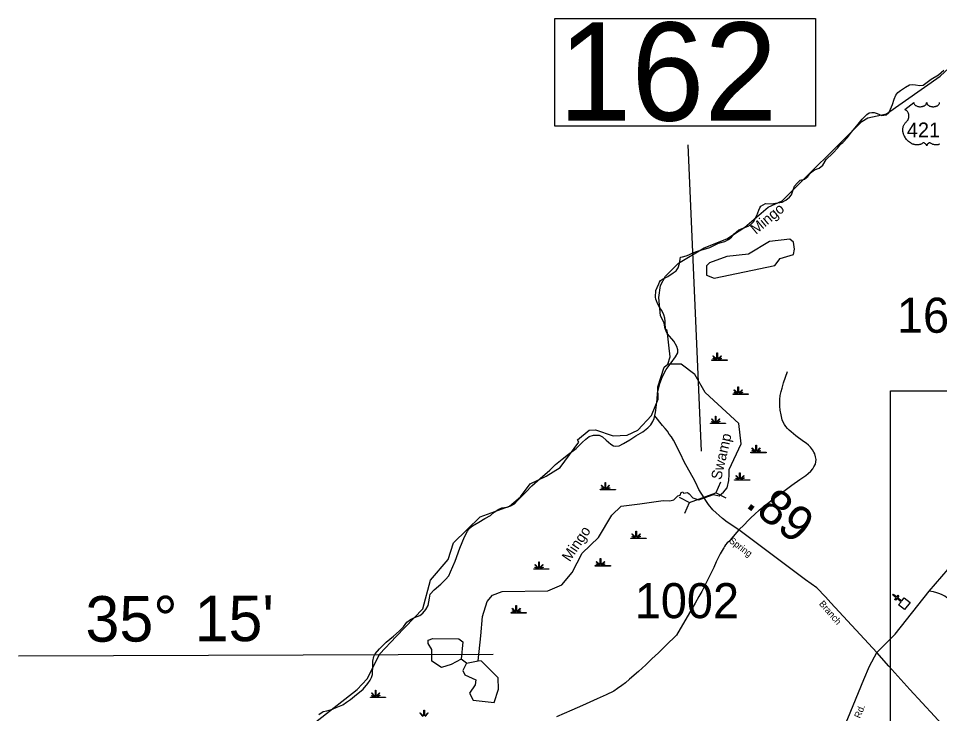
# Model space of a CAD drawing. Extents: x 2093524 to 2270757, y 289120 to 570408.
# Drawn here: x 2110397 to 2123530, y 545096 to 555012 of the extents above; entities that cross this region are included whole.
import ezdxf

# ---------------------------------------------------------------- set-up
doc = ezdxf.new("R2010")
doc.units = 0
for name, color, linetype in [('Exist Boundary Political CountyLine', 7, 'Continuous'), ('Exist Cultural Church CELL', 7, 'Continuous'), ('Exist Hydrographic Creek Single Shore', 7, 'Continuous'), ('Exist Hydrographic Misc Water Feature', 7, 'Continuous'), ('Exist Hydrographic Pond Under 1500 Sq Ft', 7, 'Continuous'), ('Exist Hydrographic Swamp CELL', 7, 'Continuous'), ('Exist Hydrographic Swamp Label', 7, 'Continuous'), ('Exist Road Non-System Type 51', 7, 'Continuous'), ('Exist Road Primary US Shield CELL', 7, 'Continuous'), ('Exist Road Primary US Shield Number Label', 7, 'Continuous'), ('Exist Road Secondary Mileage Hundredths English Label', 7, 'Continuous'), ('Exist Road Secondary Structure Culvert CELL', 7, 'Continuous'), ('Exist Road Secondary Structure Standard Bridge Number Label', 7, 'Continuous'), ('Exist Road Secondary Type 51 Attributed', 7, 'Continuous'), ('Exist Road Secondary Type 51 Label', 7, 'Continuous'), ('Exist Road Secondary Type 51 Number Label', 7, 'Continuous'), ('Map Preparation Inset Cut Line', 7, 'Continuous'), ('Map Preparation Longitude Latitude Label', 7, 'Continuous'), ('Map Preparation Longitude Latitude Lines', 7, 'Continuous')]:
    doc.layers.add(name, color=color, linetype=linetype)

msp = doc.modelspace()

# ---------------------------------------------------------------- linework, layer by layer
at = {"layer": 'Exist Boundary Political CountyLine'}
for points in [[(2119599, 550783), (2119568, 550844), (2119543, 550885), (2119508, 550947), (2119492, 550982), (2119485, 551009), (2119480, 551038), (2119487, 551129), (2119506, 551176), (2119526, 551224), (2119536, 551250), (2119552, 551274), (2119578, 551292), (2119654, 551331), (2119732, 551385), (2119774, 551411), (2119802, 551455), (2119821, 551515), (2119830, 551577), (2119838, 551607), (2119867, 551612), (2119916, 551624), (2119956, 551639), (2120012, 551666), (2120081, 551690), (2120254, 551745), (2120376, 551804), (2120470, 551830), (2120522, 551857), (2120562, 551892), (2120603, 551940), (2120667, 551996), (2120740, 552025), (2120800, 552050), (2120835, 552067), (2120878, 552112), (2120925, 552199), (2120955, 552279), (2120966, 552310), (2120982, 552334), (2121047, 552373), (2121131, 552369), (2121287, 552390), (2121336, 552417), (2121388, 552460), (2121417, 552493), (2121432, 552539), (2121464, 552617), (2121498, 552664), (2121544, 552706), (2121604, 552720), (2121651, 552758), (2121689, 552809), (2121746, 552851), (2121812, 552876), (2121864, 552919), (2121911, 552997), (2122006, 553090), (2122080, 553166), (2122116, 553217), (2122152, 553244), (2122217, 553312), (2122270, 553386), (2122348, 553481), (2122426, 553576), (2122492, 553642), (2122528, 553665), (2122564, 553672), (2122598, 553672), (2122640, 553655), (2122708, 553629), (2122767, 553638), (2122805, 553669), (2122828, 553716), (2122858, 553784), (2122883, 553860), (2122908, 553919), (2122934, 553955), (2122974, 553984), (2123046, 554031), (2123101, 554063), (2123139, 554071), (2123188, 554066), (2123250, 554057), (2123296, 554060), (2123410, 554145), (2123514, 554208), (2123589, 554275)], [(2119622, 550600), (2119616, 550653), (2119616, 550694), (2119612, 550734), (2119599, 550783)], [(2114678, 545083), (2114742, 545126), (2114796, 545137), (2114860, 545153), (2114928, 545183), (2115022, 545222), (2115076, 545258), (2115134, 545295), (2115187, 545344), (2115312, 545446), (2115381, 545527), (2115414, 545575), (2115433, 545609), (2115443, 545654), (2115448, 545789), (2115452, 545843), (2115464, 545911), (2115484, 545947), (2115545, 546021), (2115642, 546117), (2115746, 546199), (2115824, 546273), (2115887, 546336), (2115935, 546401), (2115987, 546436), (2116044, 546466), (2116118, 546495), (2116163, 546528), (2116208, 546581), (2116239, 546636), (2116260, 546742), (2116267, 546800), (2116323, 546860), (2116418, 546943), (2116488, 547007), (2116534, 547060), (2116559, 547116), (2116622, 547268), (2116691, 547455), (2116757, 547619), (2116802, 547698), (2116825, 547737), (2116870, 547776), (2116960, 547826), (2117049, 547877), (2117128, 547923), (2117180, 547969), (2117248, 548014), (2117290, 548033), (2117363, 548040), (2117418, 548061), (2117468, 548086), (2117512, 548138), (2117584, 548208), (2117629, 548255), (2117716, 548343), (2117835, 548450), (2117973, 548566), (2118055, 548648), (2118148, 548723), (2118240, 548798), (2118351, 548878), (2118433, 548962), (2118486, 549011), (2118536, 549050), (2118595, 549066), (2118646, 549067), (2118678, 549069), (2118723, 549046), (2118779, 548995), (2118841, 548941), (2118882, 548916), (2118914, 548911), (2118964, 548915), (2119025, 548949), (2119112, 549003), (2119200, 549056), (2119300, 549117), (2119370, 549173), (2119412, 549213), (2119443, 549261), (2119460, 549305), (2119482, 549392), (2119504, 549576), (2119508, 549668), (2119541, 549805), (2119579, 549903), (2119633, 550006), (2119703, 550098), (2119765, 550185), (2119800, 550244), (2119796, 550285), (2119783, 550334), (2119742, 550407), (2119652, 550511), (2119633, 550545), (2119622, 550600)]]:
    msp.add_lwpolyline(points, dxfattribs=at)
at = {"layer": 'Exist Cultural Church CELL'}
msp.add_lwpolyline([(2122946, 546646), (2122981, 546691), (2122921, 546738), (2122901, 546713), (2122889, 546723), (2122909, 546748), (2122862, 546786), (2122872, 546798), (2122919, 546761), (2122939, 546786), (2122951, 546776), (2122931, 546751), (2122991, 546704), (2123027, 546749), (2123110, 546683), (2123029, 546580)], close=True, dxfattribs=at)
at = {"layer": 'Exist Hydrographic Creek Single Shore'}
for points in [[(2120173, 548173), (2120305, 548219), (2120389, 548204), (2120451, 548255), (2120503, 548314), (2120527, 548421), (2120532, 548505), (2120532, 548580), (2120701, 548943), (2120667, 549236), (2120190, 549675), (2120039, 549931), (2119847, 550079), (2119655, 550080)], [(2116989, 546203), (2117012, 546479), (2117078, 546694), (2117154, 546787), (2117295, 546837), (2117945, 546847), (2118144, 546931), (2118294, 547109), (2118434, 547385), (2118666, 547610), (2118856, 547928), (2118989, 548053), (2119256, 548087), (2119589, 548134), (2119684, 548131), (2119740, 548144), (2119761, 548162), (2119800, 548201), (2119830, 548213), (2119847, 548250), (2119870, 548258), (2119881, 548240), (2119937, 548251), (2119959, 548233), (2120010, 548175), (2120098, 548147), (2120173, 548173)]]:
    msp.add_lwpolyline(points, dxfattribs=at)
at = {"layer": 'Exist Hydrographic Misc Water Feature'}
for p, q in [((2116951, 545847), (2116989, 546203)), ((2116784, 545814), (2116709, 545871))]:
    msp.add_line(p, q, dxfattribs=at)
for points in [[(2119655, 550080), (2119688, 550187), (2119645, 550562), (2119619, 550579), (2119602, 550671), (2119552, 550771), (2119526, 551031), (2119550, 551204), (2119624, 551337), (2119807, 551523), (2120173, 551739), (2120497, 551867), (2120755, 552036), (2121086, 552318), (2121286, 552412), (2122422, 553541), (2122506, 553592), (2122772, 553652), (2123536, 554188), (2123727, 554364), (2123925, 554639)], [(2118369, 549000), (2118535, 549141), (2118626, 549143), (2118877, 549059), (2119076, 549068), (2119226, 549137), (2119425, 549346), (2119516, 549581), (2119515, 549755), (2119605, 550038), (2119655, 550080)], [(2115782, 546198), (2116163, 546591), (2116270, 546999), (2116526, 547292), (2116601, 547533), (2116981, 547903), (2117398, 548055), (2117556, 548187), (2117695, 548371), (2117921, 548481), (2118120, 548608), (2118385, 548967), (2118369, 549000)], [(2114581, 544861), (2114614, 544962), (2115227, 545439), (2115369, 545590), (2115550, 545947), (2115782, 546198)]]:
    msp.add_lwpolyline(points, dxfattribs=at)
at = {"layer": 'Exist Hydrographic Pond Under 1500 Sq Ft'}
msp.add_line((2116784, 545814), (2116951, 545847), dxfattribs=at)
for points in [[(2120316, 551307), (2121182, 551486), (2121256, 551586), (2121448, 551645), (2121464, 551720), (2121447, 551822), (2121397, 551862), (2121105, 551829), (2120806, 551651), (2120498, 551618), (2120248, 551524), (2120207, 551483), (2120208, 551348), (2120316, 551307)], [(2116709, 545871), (2116567, 545795), (2116427, 545752), (2116293, 545844), (2116291, 546011), (2116241, 546094), (2116241, 546143), (2116307, 546168), (2116675, 546161), (2116733, 546120), (2116709, 545871)], [(2116784, 545814), (2116735, 545713), (2116760, 545647), (2116919, 545578), (2116911, 545506), (2116828, 545387), (2116879, 545287), (2117179, 545255)], [(2117179, 545255), (2117244, 545447), (2117236, 545605), (2117001, 545846), (2116951, 545847)]]:
    msp.add_lwpolyline(points, dxfattribs=at)
at = {"layer": 'Exist Hydrographic Swamp CELL'}
for points in [[(2120285, 550141), (2120338, 550141), (2120340, 550144), (2120301, 550159), (2120304, 550164), (2120342, 550149), (2120344, 550152), (2120299, 550196), (2120304, 550201), (2120350, 550156), (2120356, 550158), (2120356, 550241), (2120363, 550241), (2120363, 550158), (2120369, 550156), (2120415, 550201), (2120420, 550196), (2120375, 550152), (2120377, 550148), (2120418, 550167), (2120421, 550162), (2120380, 550144), (2120381, 550141), (2120502, 550141), (2120502, 550134), (2120285, 550134)], [(2120585, 549656), (2120638, 549656), (2120640, 549659), (2120602, 549674), (2120605, 549679), (2120642, 549664), (2120644, 549666), (2120599, 549711), (2120605, 549716), (2120650, 549671), (2120656, 549673), (2120656, 549756), (2120663, 549756), (2120663, 549673), (2120670, 549671), (2120715, 549716), (2120720, 549711), (2120676, 549666), (2120678, 549663), (2120719, 549681), (2120721, 549676), (2120680, 549659), (2120682, 549656), (2120803, 549656), (2120803, 549649), (2120585, 549649)], [(2120262, 549240), (2120314, 549240), (2120316, 549243), (2120278, 549258), (2120281, 549264), (2120319, 549248), (2120320, 549251), (2120276, 549295), (2120281, 549300), (2120326, 549255), (2120333, 549257), (2120333, 549340), (2120340, 549340), (2120340, 549257), (2120346, 549255), (2120392, 549300), (2120397, 549295), (2120352, 549251), (2120354, 549247), (2120395, 549266), (2120398, 549261), (2120357, 549243), (2120358, 549240), (2120479, 549240), (2120479, 549233), (2120262, 549233)], [(2120839, 548824), (2120892, 548824), (2120894, 548828), (2120856, 548843), (2120859, 548848), (2120896, 548832), (2120898, 548835), (2120854, 548879), (2120859, 548885), (2120904, 548839), (2120910, 548841), (2120910, 548924), (2120918, 548924), (2120918, 548841), (2120924, 548839), (2120969, 548885), (2120974, 548879), (2120930, 548835), (2120932, 548831), (2120973, 548850), (2120975, 548845), (2120934, 548827), (2120936, 548824), (2121057, 548824), (2121057, 548817), (2120839, 548817)], [(2120608, 548431), (2120661, 548431), (2120663, 548435), (2120625, 548450), (2120628, 548455), (2120665, 548439), (2120667, 548442), (2120623, 548487), (2120628, 548492), (2120673, 548446), (2120679, 548449), (2120679, 548532), (2120687, 548532), (2120687, 548449), (2120693, 548446), (2120738, 548492), (2120743, 548487), (2120699, 548442), (2120701, 548439), (2120742, 548457), (2120744, 548452), (2120703, 548434), (2120705, 548431), (2120826, 548431), (2120826, 548424), (2120608, 548424)], [(2118691, 548293), (2118744, 548293), (2118746, 548296), (2118707, 548311), (2118710, 548316), (2118748, 548301), (2118750, 548304), (2118705, 548348), (2118710, 548353), (2118756, 548308), (2118762, 548310), (2118762, 548393), (2118769, 548393), (2118769, 548310), (2118775, 548308), (2118821, 548353), (2118826, 548348), (2118781, 548304), (2118783, 548300), (2118824, 548319), (2118827, 548313), (2118786, 548296), (2118787, 548293), (2118908, 548293), (2118908, 548286), (2118691, 548286)], [(2119130, 547600), (2119183, 547600), (2119185, 547603), (2119146, 547618), (2119149, 547623), (2119187, 547608), (2119189, 547610), (2119144, 547655), (2119149, 547660), (2119194, 547615), (2119201, 547617), (2119201, 547700), (2119208, 547700), (2119208, 547617), (2119214, 547615), (2119260, 547660), (2119265, 547655), (2119220, 547610), (2119222, 547607), (2119263, 547625), (2119266, 547620), (2119225, 547603), (2119226, 547600), (2119347, 547600), (2119347, 547593), (2119130, 547593)], [(2117744, 547161), (2117796, 547161), (2117798, 547164), (2117760, 547179), (2117763, 547184), (2117801, 547169), (2117802, 547172), (2117758, 547216), (2117763, 547221), (2117808, 547176), (2117815, 547178), (2117815, 547261), (2117822, 547261), (2117822, 547178), (2117828, 547176), (2117874, 547221), (2117879, 547216), (2117834, 547172), (2117836, 547168), (2117877, 547187), (2117880, 547182), (2117839, 547164), (2117840, 547161), (2117961, 547161), (2117961, 547154), (2117744, 547154)], [(2118622, 547207), (2118674, 547207), (2118676, 547211), (2118638, 547225), (2118641, 547231), (2118679, 547215), (2118680, 547218), (2118636, 547262), (2118641, 547267), (2118686, 547222), (2118693, 547224), (2118693, 547307), (2118700, 547307), (2118700, 547224), (2118706, 547222), (2118751, 547267), (2118757, 547262), (2118712, 547218), (2118714, 547214), (2118755, 547233), (2118758, 547228), (2118717, 547210), (2118718, 547207), (2118839, 547207), (2118839, 547200), (2118622, 547200)], [(2117420, 546537), (2117473, 546537), (2117475, 546541), (2117437, 546556), (2117440, 546561), (2117477, 546545), (2117479, 546548), (2117435, 546592), (2117440, 546598), (2117485, 546552), (2117491, 546554), (2117491, 546637), (2117499, 546637), (2117499, 546554), (2117505, 546552), (2117550, 546598), (2117555, 546592), (2117511, 546548), (2117513, 546544), (2117554, 546563), (2117556, 546558), (2117515, 546540), (2117517, 546537), (2117638, 546537), (2117638, 546530), (2117420, 546530)], [(2115415, 545331), (2115468, 545332), (2115470, 545335), (2115431, 545350), (2115434, 545355), (2115472, 545339), (2115474, 545342), (2115429, 545387), (2115434, 545392), (2115480, 545346), (2115486, 545349), (2115486, 545432), (2115493, 545432), (2115493, 545349), (2115499, 545346), (2115545, 545392), (2115550, 545387), (2115505, 545342), (2115507, 545339), (2115548, 545357), (2115551, 545352), (2115510, 545334), (2115511, 545332), (2115632, 545331), (2115632, 545324), (2115415, 545324)]]:
    msp.add_lwpolyline(points, close=True, dxfattribs=at)
for points in [[(2116177, 545062), (2116177, 545145), (2116185, 545145), (2116185, 545062)], [(2116165, 545055), (2116121, 545100), (2116126, 545105), (2116171, 545059)], [(2116191, 545059), (2116236, 545105), (2116241, 545100), (2116197, 545055)]]:
    msp.add_lwpolyline(points, dxfattribs=at)
at = {"layer": 'Exist Road Non-System Type 51'}
for points in [[(2120669, 547717), (2120746, 547789), (2120801, 547848), (2120842, 547891), (2120889, 547938), (2120964, 548001), (2121034, 548060), (2121188, 548178), (2121290, 548256), (2121422, 548352), (2121539, 548433), (2121622, 548492), (2121657, 548519), (2121694, 548554), (2121722, 548588), (2121739, 548617), (2121760, 548655), (2121768, 548687), (2121769, 548721), (2121762, 548757), (2121751, 548801), (2121737, 548827), (2121720, 548860), (2121692, 548894), (2121661, 548923), (2121630, 548951), (2121592, 548978), (2121480, 549058), (2121413, 549116), (2121385, 549140), (2121364, 549163), (2121340, 549189), (2121319, 549218), (2121298, 549254), (2121286, 549288), (2121270, 549359), (2121257, 549425), (2121254, 549479), (2121253, 549531), (2121254, 549575), (2121257, 549631), (2121271, 549691), (2121284, 549740), (2121307, 549814), (2121333, 549895), (2121362, 549977)], [(2120669, 547717), (2120560, 547587), (2120534, 547556), (2120503, 547530), (2120480, 547501), (2120464, 547481), (2120452, 547459), (2120443, 547446), (2120402, 547374), (2120377, 547329), (2120346, 547260), (2120310, 547180), (2120256, 547065), (2120214, 546982), (2120183, 546923), (2120141, 546840), (2120098, 546765), (2120044, 546670), (2119932, 546478), (2119777, 546216), (2119629, 546066), (2119521, 545964), (2119428, 545876), (2119340, 545794), (2119238, 545696), (2119110, 545588), (2119051, 545533), (2118998, 545496), (2118939, 545454), (2118886, 545417), (2118777, 545363), (2118646, 545306), (2118438, 545214), (2118287, 545147), (2118067, 545049)], [(2124409, 546090), (2124380, 546124), (2124329, 546175), (2124296, 546204), (2124251, 546235), (2124188, 546298), (2124158, 546323), (2124089, 546380), (2124032, 546429), (2123903, 546534), (2123786, 546626), (2123726, 546681), (2123684, 546716), (2123653, 546737), (2123631, 546753), (2123605, 546770), (2123568, 546791), (2123532, 546805), (2123490, 546820), (2123445, 546835), (2123383, 546842)]]:
    msp.add_lwpolyline(points, dxfattribs=at)
at = {"layer": 'Exist Road Primary US Shield CELL'}
msp.add_lwpolyline([(2123535, 553217), (2123516, 553212), (2123509, 553210), (2123501, 553209), (2123493, 553208), (2123486, 553208), (2123476, 553208), (2123466, 553208), (2123456, 553210), (2123447, 553212), (2123436, 553215), (2123427, 553219), (2123418, 553223), (2123402, 553233), (2123397, 553236), (2123395, 553236), (2123388, 553237), (2123383, 553235), (2123377, 553233), (2123373, 553231), (2123368, 553228), (2123365, 553225), (2123360, 553221), (2123357, 553217), (2123355, 553215), (2123351, 553208), (2123349, 553204), (2123347, 553200), (2123346, 553194), (2123344, 553202), (2123341, 553207), (2123339, 553212), (2123336, 553216), (2123331, 553221), (2123327, 553225), (2123322, 553229), (2123317, 553232), (2123313, 553234), (2123309, 553235), (2123305, 553236), (2123301, 553237), (2123298, 553237), (2123294, 553236), (2123288, 553231), (2123282, 553228), (2123276, 553224), (2123269, 553220), (2123264, 553218), (2123258, 553215), (2123250, 553213), (2123242, 553211), (2123234, 553209), (2123227, 553208), (2123220, 553207), (2123213, 553207), (2123205, 553207), (2123199, 553208), (2123191, 553208), (2123181, 553210), (2123173, 553212), (2123165, 553214), (2123156, 553217), (2123146, 553220), (2123135, 553225), (2123127, 553230), (2123114, 553237), (2123099, 553247), (2123087, 553257), (2123079, 553264), (2123067, 553277), (2123060, 553285), (2123048, 553299), (2123041, 553310), (2123037, 553318), (2123030, 553330), (2123026, 553338), (2123021, 553349), (2123017, 553360), (2123014, 553370), (2123012, 553376), (2123010, 553387), (2123008, 553395), (2123007, 553405), (2123006, 553417), (2123006, 553427), (2123006, 553436), (2123007, 553446), (2123009, 553457), (2123011, 553466), (2123013, 553472), (2123016, 553480), (2123019, 553489), (2123023, 553498), (2123028, 553505), (2123033, 553513), (2123038, 553519), (2123044, 553526), (2123051, 553533), (2123057, 553538), (2123065, 553545), (2123069, 553549), (2123073, 553556), (2123077, 553561), (2123080, 553566), (2123084, 553574), (2123086, 553580), (2123089, 553588), (2123091, 553594), (2123092, 553602), (2123093, 553610), (2123094, 553619), (2123093, 553626), (2123092, 553635), (2123091, 553644), (2123089, 553651), (2123086, 553660), (2123083, 553666), (2123078, 553674), (2123072, 553682), (2123067, 553689), (2123061, 553694), (2123055, 553698), (2123050, 553702), (2123044, 553706), (2123037, 553709), (2123033, 553711), (2123162, 553813), (2123162, 553808), (2123164, 553802), (2123165, 553798), (2123168, 553792), (2123172, 553785), (2123179, 553778), (2123187, 553771), (2123192, 553768), (2123201, 553763), (2123211, 553759), (2123222, 553756), (2123233, 553754), (2123246, 553752), (2123258, 553752), (2123271, 553753), (2123286, 553756), (2123292, 553758), (2123300, 553760), (2123307, 553763), (2123314, 553767), (2123321, 553771), (2123325, 553775), (2123332, 553781), (2123338, 553788), (2123340, 553792), (2123342, 553795), (2123345, 553803), (2123345, 553806), (2123346, 553814), (2123346, 553808), (2123347, 553804), (2123348, 553800), (2123350, 553796), (2123352, 553791), (2123355, 553786), (2123361, 553780), (2123365, 553776), (2123368, 553774), (2123377, 553768), (2123387, 553762), (2123392, 553760), (2123397, 553758), (2123404, 553756), (2123410, 553755), (2123417, 553754), (2123424, 553753), (2123431, 553752), (2123436, 553752), (2123443, 553752), (2123450, 553752), (2123457, 553753), (2123464, 553754), (2123470, 553756), (2123477, 553758), (2123484, 553760), (2123491, 553763), (2123499, 553767), (2123505, 553771), (2123510, 553775), (2123515, 553780), (2123521, 553786), (2123524, 553791), (2123526, 553795), (2123528, 553800), (2123529, 553805), (2123530, 553810), (2123530, 553814)], dxfattribs=at)
at = {"layer": 'Exist Road Secondary Structure Culvert CELL'}
for p, q in [((2120407, 548396), (2120340, 548243)), ((2119818, 548184), (2119967, 548109)), ((2119967, 548109), (2120340, 548243)), ((2120489, 548168), (2120340, 548243)), ((2119900, 547957), (2119967, 548109))]:
    msp.add_line(p, q, dxfattribs=at)
at = {"layer": 'Exist Road Secondary Structure Standard Bridge Number Label'}
msp.add_line((2120136, 548839), (2119948, 553207), dxfattribs=at)
msp.add_lwpolyline([(2118043, 555012), (2121759, 555012), (2121759, 553475), (2118043, 553475)], close=True, dxfattribs=at)
at = {"layer": 'Exist Road Secondary Type 51 Attributed'}
for points in [[(2120173, 548173), (2120100, 548292), (2120056, 548387), (2120018, 548458), (2119954, 548567), (2119890, 548687), (2119835, 548802), (2119798, 548874), (2119764, 548943), (2119735, 548998), (2119706, 549044), (2119676, 549083), (2119651, 549123), (2119620, 549164), (2119579, 549207), (2119469, 549342)], [(2122637, 545967), (2121980, 546677), (2121903, 546764), (2121780, 546891), (2121618, 547004), (2120669, 547717), (2120503, 547828), (2120434, 547880), (2120299, 548002), (2120236, 548080), (2120199, 548134), (2120173, 548173)], [(2122637, 545967), (2122897, 546229), (2123383, 546842), (2123741, 547259)], [(2121252, 542635), (2121288, 542717), (2121398, 543027), (2121535, 543352), (2121642, 543628), (2121758, 543907), (2121810, 544032), (2122145, 544851), (2122220, 545024), (2122449, 545581), (2122529, 545771), (2122637, 545967)], [(2125105, 543314), (2124944, 543472), (2124863, 543550), (2124777, 543634), (2124602, 543811), (2124386, 544040), (2124216, 544218), (2124030, 544433), (2123457, 545059), (2123104, 545440), (2122805, 545772), (2122637, 545967)]]:
    msp.add_lwpolyline(points, dxfattribs=at)
at = {"layer": 'Map Preparation Inset Cut Line'}
msp.add_lwpolyline([(2141792, 534353), (2122831, 534353), (2122831, 549699), (2141792, 549699)], close=True, dxfattribs=at)
at = {"layer": 'Map Preparation Longitude Latitude Lines'}
msp.add_line((2110397, 545921), (2117167, 545946), dxfattribs=at)

# ---------------------------------------------------------------- texts
at = {"layer": 'Exist Hydrographic Swamp Label'}
for s, rotation, p in [('Mingo', 39.8458, (2120912, 551924)), ('Swamp', 76.9068, (2120415, 548422)), ('Mingo', 56.001, (2118258, 547252))]:
    msp.add_text(s, height=150, rotation=rotation, dxfattribs=at).set_placement(p)
at = {"layer": 'Exist Road Primary US Shield Number Label'}
msp.add_text('421', height=212.5, dxfattribs=at).set_placement((2123063, 553314))
at = {"layer": 'Exist Road Secondary Mileage Hundredths English Label'}
msp.add_text('.89', height=500, rotation=323.0925, dxfattribs=at).set_placement((2120746, 548059))
at = {"layer": 'Exist Road Secondary Structure Standard Bridge Number Label'}
msp.add_text('162', height=1400, dxfattribs=at).set_placement((2118094, 553554))
at = {"layer": 'Exist Road Secondary Type 51 Label'}
for s, rotation, p in [('Spring', 323.3702, (2120520, 547544)), ('Branch', 311.0515, (2121805, 546658)), ('Rd.', 67.5374, (2122396, 545021))]:
    msp.add_text(s, height=95, rotation=rotation, dxfattribs=at).set_placement(p)
at = {"layer": 'Exist Road Secondary Type 51 Number Label'}
for s, p in [('1660', (2122922, 550528)), ('1002', (2119184, 546457))]:
    msp.add_text(s, height=500, dxfattribs=at).set_placement(p)
at = {"layer": 'Map Preparation Longitude Latitude Label'}
msp.add_text("35° 15'", height=650, rotation=0.2164, dxfattribs=at).set_placement((2111354, 546121))

doc.saveas('drawing.dxf')
